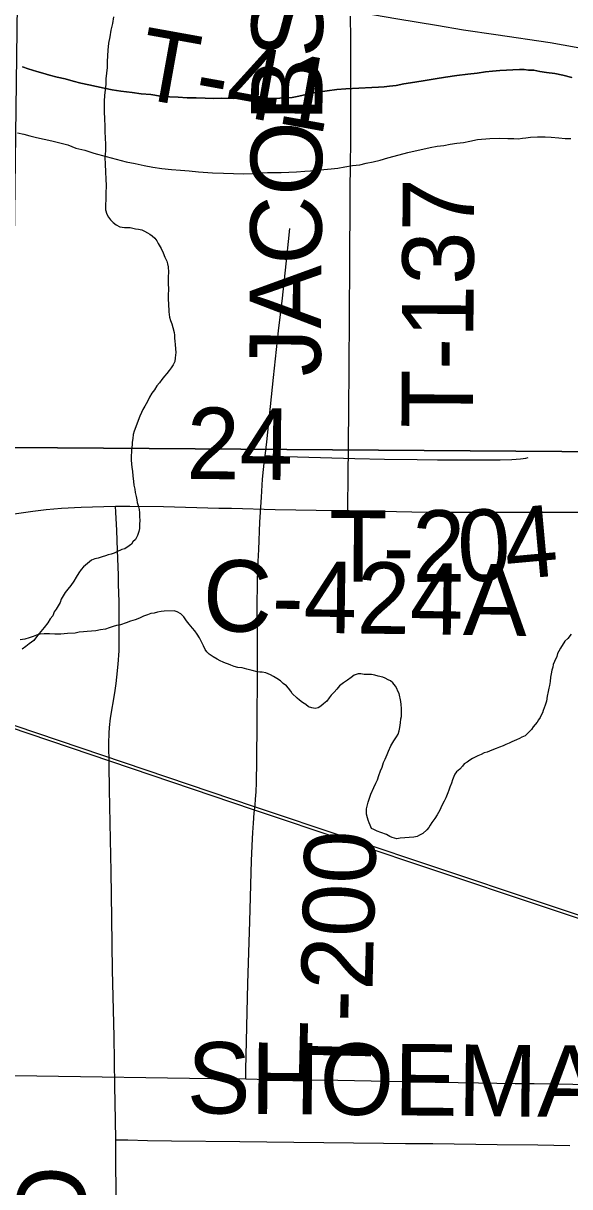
# Model space of a CAD drawing. Extents: x 2.4 to 73.1, y 4.5 to 25.6.
# Drawn here: x 45.586 to 45.8032, y 22.3238 to 22.7861 of the extents above; entities that cross this region are included whole.
import ezdxf

# ---------------------------------------------------------------- set-up
doc = ezdxf.new("R2010")
doc.units = 0
for name, color, linetype in [('GM_X_County_Road', 7, 'Continuous'), ('GM_X_County_Road_Text', 7, 'Continuous'), ('GM_X_Major_River', 7, 'Continuous'), ('GM_X_Minor_River', 7, 'Continuous'), ('GM_X_Rail_Line', 7, 'Continuous'), ('GM_X_Section', 7, 'Continuous'), ('GM_X_Township_Road', 7, 'Continuous'), ('GM_X_Township_Road_Text', 7, 'Continuous')]:
    doc.layers.add(name, color=color, linetype=linetype)

msp = doc.modelspace()

# ---------------------------------------------------------------- linework, layer by layer
at = {"layer": 'GM_X_County_Road'}
for points in [[(45.58234, 22.59119), (45.58975, 22.59227), (45.595, 22.59288), (45.60121, 22.5934), (45.60898, 22.59387), (45.618, 22.59416), (45.62262, 22.5942)], [(45.62262, 22.5942), (45.62827, 22.59425), (45.64165, 22.59407), (45.66372, 22.59345), (45.66869, 22.59338), (45.68609, 22.59294), (45.71064, 22.59247), (45.71502, 22.59241)], [(45.71502, 22.59241), (45.72836, 22.59222), (45.74638, 22.59184), (45.77248, 22.59184), (45.78523, 22.59185), (45.80948, 22.59178), (45.84087, 22.59181), (45.86015, 22.5919), (45.8788, 22.59179), (45.89931, 22.59179), (45.91423, 22.59186), (45.92325, 22.5919), (45.94221, 22.59173), (45.96366, 22.59182), (45.99972, 22.59193), (46.02241, 22.59179), (46.05629, 22.59178), (46.08925, 22.5919), (46.10883, 22.5919), (46.12842, 22.59173)], [(45.57886, 22.36798), (45.5913, 22.36788), (45.66061, 22.3669), (45.67441, 22.36665)], [(45.67441, 22.36665), (45.67895, 22.36657), (45.71097, 22.36616), (45.75075, 22.36541), (45.76692, 22.36516), (45.78152, 22.36483), (45.78898, 22.36479), (45.81975, 22.36433), (45.83342, 22.36418), (45.85954, 22.3639), (45.87725, 22.36368), (45.89715, 22.36342), (45.91175, 22.36308), (45.92605, 22.36292), (45.93475, 22.36283), (45.95029, 22.36273), (45.98883, 22.36228), (46.01246, 22.36217), (46.02428, 22.36205), (46.05038, 22.36144), (46.0684, 22.36124), (46.07239, 22.3612), (46.08633, 22.36102)]]:
    msp.add_lwpolyline(points, dxfattribs=at)
at = {"layer": 'GM_X_Major_River'}
for points in [[(45.72448, 22.7605), (45.71421, 22.76), (45.71059, 22.75972), (45.70678, 22.75924), (45.70183, 22.75861), (45.69839, 22.75775), (45.69552, 22.75706), (45.69285, 22.75656), (45.69019, 22.75644), (45.68791, 22.7563), (45.68524, 22.75618), (45.68221, 22.75626), (45.67917, 22.75633), (45.67594, 22.75623), (45.67252, 22.75631), (45.66948, 22.7562), (45.66492, 22.75632), (45.66169, 22.75621), (45.65828, 22.75629), (45.65467, 22.75639), (45.65106, 22.75648), (45.64746, 22.75676), (45.64405, 22.75684), (45.64044, 22.75713), (45.63666, 22.75779), (45.63287, 22.75808), (45.62927, 22.75855), (45.62473, 22.75904), (45.62132, 22.7597), (45.61811, 22.76035), (45.61509, 22.761), (45.61207, 22.76164), (45.60885, 22.76229), (45.60584, 22.76313), (45.60263, 22.76397), (45.59942, 22.76462), (45.5964, 22.76546), (45.59376, 22.76629), (45.59131, 22.76692), (45.58791, 22.76795), (45.58565, 22.76877)], [(45.58565, 22.76877), (45.58791, 22.76795), (45.59131, 22.76692), (45.59376, 22.76629), (45.5964, 22.76546), (45.59942, 22.76462), (45.60263, 22.76397), (45.60584, 22.76313), (45.60885, 22.76229), (45.61207, 22.76164), (45.61509, 22.761), (45.61811, 22.76035), (45.62132, 22.7597), (45.62473, 22.75904), (45.62927, 22.75855), (45.63287, 22.75808), (45.63666, 22.75779), (45.64044, 22.75713), (45.64405, 22.75684), (45.64746, 22.75676), (45.65106, 22.75648), (45.65467, 22.75639), (45.65828, 22.75629), (45.66169, 22.75621), (45.66492, 22.75632), (45.66948, 22.7562), (45.67252, 22.75631), (45.67594, 22.75623), (45.67917, 22.75633), (45.68221, 22.75626), (45.68524, 22.75618), (45.68791, 22.7563), (45.69019, 22.75644), (45.69285, 22.75656), (45.69552, 22.75706), (45.69839, 22.75775), (45.70183, 22.75861), (45.70678, 22.75924), (45.71059, 22.75972), (45.71421, 22.76), (45.72448, 22.7605)], [(45.80397, 22.76456), (45.80039, 22.76541), (45.79717, 22.76606), (45.79396, 22.76653), (45.79131, 22.76697), (45.78885, 22.76742), (45.78676, 22.76747), (45.78506, 22.7677), (45.78316, 22.76775), (45.7805, 22.76763), (45.77803, 22.7675), (45.77536, 22.76738), (45.77251, 22.76707), (45.76965, 22.76676), (45.76641, 22.76628), (45.7626, 22.7658), (45.75822, 22.76534), (45.75383, 22.7647), (45.74964, 22.76404), (45.74563, 22.76338), (45.74163, 22.76273), (45.73724, 22.76208), (45.73419, 22.7614), (45.73152, 22.76108), (45.72942, 22.76076), (45.72714, 22.76063), (45.72448, 22.7605)], [(45.72448, 22.7605), (45.72714, 22.76063), (45.72942, 22.76076), (45.73152, 22.76108), (45.73419, 22.7614), (45.73724, 22.76208), (45.74163, 22.76273), (45.74563, 22.76338), (45.74964, 22.76404), (45.75383, 22.7647), (45.75822, 22.76534), (45.7626, 22.7658), (45.76641, 22.76628), (45.76965, 22.76676), (45.77251, 22.76707), (45.77536, 22.76738), (45.77803, 22.7675), (45.7805, 22.76763), (45.78316, 22.76775), (45.78506, 22.7677), (45.78676, 22.76747), (45.78885, 22.76742), (45.79131, 22.76697), (45.79396, 22.76653), (45.79717, 22.76606), (45.80039, 22.76541), (45.80397, 22.76456)], [(45.58367, 22.74261), (45.58612, 22.74198), (45.58858, 22.74135), (45.59122, 22.74071), (45.59424, 22.74007), (45.59726, 22.73942), (45.60047, 22.73858), (45.60368, 22.73774), (45.60688, 22.73652), (45.61047, 22.73567), (45.61405, 22.73444), (45.61895, 22.73317), (45.62291, 22.73212), (45.62688, 22.73107), (45.63047, 22.73041), (45.63406, 22.72956), (45.63746, 22.72891), (45.64106, 22.72844), (45.64484, 22.72796), (45.64844, 22.72768), (45.65185, 22.7274), (45.65565, 22.72712), (45.66114, 22.7266), (45.66551, 22.72649), (45.66949, 22.72638), (45.67348, 22.72628), (45.67709, 22.72638), (45.68014, 22.72669), (45.68299, 22.7268), (45.68584, 22.72673), (45.6885, 22.72685), (45.69154, 22.72697), (45.69458, 22.72708), (45.69782, 22.72738), (45.70238, 22.72764), (45.70543, 22.72794), (45.70829, 22.72825), (45.71095, 22.72856), (45.71382, 22.72906), (45.71687, 22.72955), (45.71972, 22.72986), (45.72221, 22.73056), (45.72507, 22.73105), (45.72775, 22.73174), (45.73081, 22.73262), (45.7354, 22.73383), (45.73884, 22.73469), (45.74763, 22.73675), (45.75049, 22.73724), (45.75315, 22.73756), (45.75564, 22.73806), (45.7583, 22.73838), (45.76097, 22.73869), (45.76345, 22.73919), (45.76651, 22.73988), (45.77146, 22.74032), (45.77507, 22.74042), (45.77849, 22.74033)], [(45.58367, 22.74261), (45.58612, 22.74198), (45.58858, 22.74135), (45.59122, 22.74071), (45.59424, 22.74007), (45.59726, 22.73942), (45.60047, 22.73858), (45.60368, 22.73774), (45.60688, 22.73652), (45.61047, 22.73567), (45.61405, 22.73444), (45.61895, 22.73317), (45.62291, 22.73212), (45.62688, 22.73107), (45.63047, 22.73041), (45.63406, 22.72956), (45.63746, 22.72891), (45.64106, 22.72844), (45.64484, 22.72796), (45.64844, 22.72768), (45.65185, 22.7274), (45.65565, 22.72712), (45.66114, 22.7266), (45.66551, 22.72649), (45.66949, 22.72638), (45.67348, 22.72628), (45.67709, 22.72638), (45.68014, 22.72669), (45.68299, 22.7268), (45.68584, 22.72673), (45.6885, 22.72685), (45.69154, 22.72697), (45.69458, 22.72708), (45.69782, 22.72738), (45.70238, 22.72764), (45.70543, 22.72794), (45.70829, 22.72825), (45.71095, 22.72856), (45.71382, 22.72906), (45.71687, 22.72955), (45.71972, 22.72986), (45.72221, 22.73056), (45.72507, 22.73105), (45.72775, 22.73174), (45.73081, 22.73262), (45.7354, 22.73383), (45.73884, 22.73469), (45.74763, 22.73675), (45.75049, 22.73724), (45.75315, 22.73756), (45.75564, 22.73806), (45.7583, 22.73838), (45.76097, 22.73869), (45.76345, 22.73919), (45.76651, 22.73988), (45.77146, 22.74032), (45.77507, 22.74042), (45.77849, 22.74033)], [(45.77849, 22.74033), (45.78095, 22.74027), (45.78266, 22.74023), (45.78437, 22.74037), (45.78571, 22.74053), (45.78762, 22.74086), (45.79028, 22.74098), (45.79332, 22.74091), (45.79578, 22.74084), (45.79882, 22.74058), (45.80128, 22.74032), (45.80355, 22.74027)], [(45.77849, 22.74033), (45.78095, 22.74027), (45.78266, 22.74023), (45.78437, 22.74037), (45.78571, 22.74053), (45.78762, 22.74086), (45.79028, 22.74098), (45.79332, 22.74091), (45.79578, 22.74084), (45.79882, 22.74058), (45.80128, 22.74032), (45.80355, 22.74027)]]:
    msp.add_lwpolyline(points, dxfattribs=at)
at = {"layer": 'GM_X_Minor_River'}
for points in [[(45.62185, 22.78863), (45.62141, 22.78599), (45.62077, 22.78334), (45.62033, 22.7807), (45.61989, 22.77824), (45.61962, 22.7754), (45.61938, 22.77312), (45.61932, 22.77085), (45.61926, 22.76857), (45.61902, 22.7663), (45.61877, 22.76402), (45.61872, 22.76194), (45.61847, 22.75966), (45.61823, 22.75739), (45.61817, 22.75511), (45.61812, 22.75321), (45.61807, 22.75113), (45.61818, 22.7479), (45.61831, 22.74542), (45.61844, 22.74314), (45.61856, 22.74048), (45.61869, 22.73801), (45.61862, 22.73535), (45.61837, 22.7327), (45.61849, 22.73004), (45.6186, 22.72699), (45.61872, 22.72414), (45.61885, 22.72167), (45.61877, 22.71844), (45.61873, 22.71693), (45.61871, 22.71579), (45.61867, 22.71427), (45.61864, 22.71313), (45.61861, 22.71199), (45.61914, 22.71027), (45.61987, 22.70911)], [(45.61987, 22.70911), (45.6206, 22.70795), (45.62171, 22.70698), (45.62283, 22.706), (45.62433, 22.7052), (45.62622, 22.70496), (45.62717, 22.70494), (45.6285, 22.7049), (45.62944, 22.70469), (45.63058, 22.70447), (45.63171, 22.70425), (45.63304, 22.70403), (45.63416, 22.70343), (45.63529, 22.70283), (45.63622, 22.70224), (45.63716, 22.70165), (45.63827, 22.70067), (45.63901, 22.6997), (45.63955, 22.69855), (45.64083, 22.69662), (45.64154, 22.69489), (45.64226, 22.69316), (45.64298, 22.69162), (45.64333, 22.69048), (45.64349, 22.68933), (45.64363, 22.68724), (45.64358, 22.68534), (45.64355, 22.68382), (45.6435, 22.68212), (45.64367, 22.68097), (45.64364, 22.67983), (45.64361, 22.6787), (45.64358, 22.67737), (45.64355, 22.67623), (45.6437, 22.6747), (45.64381, 22.67147), (45.64414, 22.66938), (45.64448, 22.66804), (45.64502, 22.66669), (45.64536, 22.66517), (45.64588, 22.66325), (45.64604, 22.66211), (45.64602, 22.66097), (45.64618, 22.65983), (45.64633, 22.65849), (45.64648, 22.65678), (45.64663, 22.65526), (45.64639, 22.65318), (45.64616, 22.65166), (45.64556, 22.65035), (45.64477, 22.64923), (45.64399, 22.64811), (45.64301, 22.64699), (45.64203, 22.64588), (45.64105, 22.64458), (45.64007, 22.64327), (45.63908, 22.64197), (45.6381, 22.64047), (45.63711, 22.63917), (45.63612, 22.63748), (45.63532, 22.63579), (45.63432, 22.63392), (45.63353, 22.63261), (45.63293, 22.63149), (45.63233, 22.62998), (45.63009, 22.62396), (45.62967, 22.62264), (45.62945, 22.62113), (45.62922, 22.61962), (45.62919, 22.61848), (45.62896, 22.61696), (45.62893, 22.61564), (45.6289, 22.61431), (45.62885, 22.6126), (45.629, 22.61089), (45.62916, 22.60974), (45.62931, 22.60803), (45.62946, 22.60632), (45.62978, 22.60403), (45.62993, 22.60251), (45.63027, 22.60098), (45.63043, 22.59964), (45.63077, 22.59812), (45.63112, 22.59678), (45.63128, 22.59564), (45.63163, 22.59449), (45.63197, 22.59296), (45.63213, 22.59163), (45.63209, 22.59011), (45.63224, 22.58858), (45.6322, 22.58707), (45.63216, 22.58536), (45.63194, 22.58422), (45.63133, 22.58253), (45.63053, 22.58103), (45.62956, 22.58011), (45.62897, 22.57917), (45.628, 22.57844), (45.62626, 22.57734), (45.62512, 22.57699), (45.62319, 22.57609)], [(45.62319, 22.57609), (45.62204, 22.57555), (45.62089, 22.5752), (45.61974, 22.57485), (45.6186, 22.5745), (45.61726, 22.57415), (45.61573, 22.57362), (45.61439, 22.57327), (45.61304, 22.57274), (45.60994, 22.57016), (45.60896, 22.56904), (45.60798, 22.56774), (45.60699, 22.56605), (45.606, 22.56437), (45.60482, 22.56269), (45.60364, 22.5612), (45.60266, 22.55989), (45.60186, 22.55859), (45.60107, 22.55728), (45.60066, 22.55596), (45.59987, 22.55465), (45.59907, 22.55334), (45.59829, 22.55222), (45.59768, 22.55072), (45.5967, 22.54941), (45.59571, 22.54792), (45.59433, 22.54605), (45.59296, 22.54438), (45.5916, 22.54289), (45.59021, 22.54084), (45.58828, 22.53956), (45.58693, 22.53845), (45.58557, 22.53735)], [(45.73583, 22.50821), (45.73606, 22.50973), (45.73627, 22.51067), (45.73631, 22.51219), (45.73635, 22.5139), (45.7362, 22.51542), (45.73604, 22.51656), (45.73536, 22.51981), (45.73482, 22.52077), (45.73446, 22.52173), (45.73392, 22.5227), (45.73281, 22.52405), (45.73188, 22.52484), (45.73094, 22.52524), (45.72982, 22.52584), (45.72888, 22.52624), (45.72699, 22.52667), (45.72567, 22.52708), (45.72435, 22.52731), (45.72283, 22.52734), (45.7215, 22.52738), (45.72017, 22.5276), (45.71903, 22.52763), (45.7175, 22.5271), (45.71634, 22.52618), (45.71479, 22.52508), (45.71325, 22.52398), (45.7117, 22.52288), (45.71053, 22.52158), (45.70954, 22.52028), (45.70838, 22.51916), (45.70759, 22.51805), (45.70661, 22.51674), (45.70525, 22.51564), (45.70428, 22.51471), (45.70312, 22.51417), (45.70198, 22.51382), (45.70065, 22.51404), (45.69933, 22.51446), (45.69822, 22.51543), (45.69691, 22.51623), (45.69579, 22.51721), (45.69486, 22.51799), (45.69282, 22.51975), (45.69227, 22.52071), (45.69135, 22.52188), (45.69062, 22.52284), (45.68931, 22.52383), (45.68819, 22.5248), (45.6867, 22.52579), (45.68539, 22.52658), (45.68427, 22.52718), (45.68333, 22.52759), (45.68239, 22.52799), (45.68087, 22.52822), (45.67992, 22.52824), (45.67898, 22.52846), (45.6769, 22.52889), (45.67483, 22.52951), (45.67294, 22.52994), (45.67124, 22.53017), (45.66973, 22.53059), (45.66841, 22.531), (45.66747, 22.53141), (45.66634, 22.53181), (45.6654, 22.53222), (45.66427, 22.53282), (45.66296, 22.53342), (45.66146, 22.53441), (45.65978, 22.5354), (45.65885, 22.53637), (45.65831, 22.53733), (45.65758, 22.53868), (45.6565, 22.5408), (45.65596, 22.54195), (45.65504, 22.54331), (45.65412, 22.54466), (45.6532, 22.54582), (45.65191, 22.54737), (45.65081, 22.54873), (45.64971, 22.55028), (45.6486, 22.55144), (45.6471, 22.55224), (45.64597, 22.55265), (45.64198, 22.55256), (45.64083, 22.5524), (45.6393, 22.55206), (45.63797, 22.55171), (45.63663, 22.55156), (45.63529, 22.55102), (45.63376, 22.55049), (45.63222, 22.54977), (45.63049, 22.54905), (45.62858, 22.54853), (45.62685, 22.54782), (45.62456, 22.54712), (45.62303, 22.54678), (45.62169, 22.54643), (45.62016, 22.5459), (45.61862, 22.54537), (45.61672, 22.54504)], [(45.61672, 22.54504), (45.61481, 22.5447), (45.6131, 22.54456), (45.61138, 22.54441), (45.60986, 22.54426), (45.60815, 22.54411), (45.60662, 22.54377), (45.60358, 22.54366), (45.60091, 22.54335), (45.59844, 22.54341), (45.59635, 22.54346), (45.59427, 22.54351), (45.59255, 22.54337), (45.59121, 22.54302), (45.58987, 22.54249), (45.58834, 22.54196), (45.58662, 22.54143), (45.58471, 22.5411)], [(45.80376, 22.54333), (45.80239, 22.54166), (45.80122, 22.54055), (45.79944, 22.53775), (45.79884, 22.53662), (45.79825, 22.53569), (45.79803, 22.53455), (45.79703, 22.53249), (45.79662, 22.53136), (45.7964, 22.53023), (45.79599, 22.5291), (45.79577, 22.52758), (45.79554, 22.52626)], [(45.79554, 22.52626), (45.79531, 22.52456), (45.79508, 22.52304), (45.79486, 22.52191), (45.79464, 22.52059), (45.79421, 22.5187), (45.79398, 22.51681), (45.79337, 22.51511), (45.79296, 22.51417), (45.79255, 22.51304), (45.79234, 22.5121), (45.79175, 22.51116), (45.79134, 22.51022), (45.79075, 22.50929), (45.79016, 22.50836), (45.78937, 22.50743), (45.78859, 22.5065), (45.788, 22.50556), (45.78546, 22.50297), (45.78412, 22.50243), (45.78316, 22.50189), (45.78201, 22.50135), (45.78105, 22.50099), (45.78009, 22.50064), (45.77912, 22.50009), (45.77778, 22.49956), (45.77663, 22.49901), (45.77529, 22.49848), (45.77394, 22.49794), (45.77279, 22.49759), (45.77126, 22.49687), (45.7703, 22.49652), (45.76915, 22.49617), (45.768, 22.49563), (45.76665, 22.49509), (45.7655, 22.49455), (45.76454, 22.494), (45.76338, 22.49327), (45.76241, 22.49254), (45.76125, 22.49181), (45.76047, 22.49088), (45.75949, 22.48976), (45.75814, 22.48866), (45.75754, 22.48772), (45.75714, 22.48679), (45.75654, 22.48547), (45.75612, 22.48415), (45.75552, 22.48265), (45.7551, 22.48133), (45.7547, 22.48039), (45.75389, 22.47832), (45.75329, 22.47701), (45.7523, 22.47532), (45.75149, 22.47344), (45.75049, 22.47157), (45.7495, 22.47008), (45.74833, 22.46859), (45.74773, 22.46746), (45.74714, 22.46653), (45.74635, 22.4656), (45.7448, 22.46412), (45.74345, 22.46358), (45.74249, 22.46304), (45.74115, 22.46269), (45.73582, 22.46226), (45.73449, 22.4621), (45.73355, 22.46231), (45.7326, 22.46253), (45.73166, 22.46293), (45.73035, 22.46372), (45.72809, 22.46454), (45.72659, 22.46515), (45.72528, 22.46575), (45.72434, 22.46616), (45.7238, 22.4675), (45.72344, 22.46846), (45.72309, 22.46942), (45.72273, 22.47038), (45.72239, 22.4719), (45.72244, 22.47399), (45.72308, 22.47663), (45.72411, 22.47984), (45.72531, 22.48246), (45.72611, 22.48415), (45.72672, 22.48547), (45.72733, 22.48716), (45.72795, 22.48904), (45.72855, 22.49055), (45.72917, 22.49243), (45.72977, 22.49374), (45.73018, 22.49468), (45.73058, 22.49562), (45.73118, 22.49694), (45.73199, 22.49901), (45.73319, 22.50106), (45.73436, 22.50255), (45.73496, 22.50368), (45.73537, 22.505), (45.7356, 22.50632), (45.73581, 22.50726), (45.73583, 22.50821)]]:
    msp.add_lwpolyline(points, dxfattribs=at)
at = {"layer": 'GM_X_Rail_Line'}
for points in [[(45.28887, 22.60516), (45.67735, 22.47376), (46.01243, 22.3617), (46.08679, 22.3368), (46.12151, 22.32697), (46.1523, 22.32107), (46.17687, 22.31648), (46.20504, 22.31287), (46.23452, 22.31091), (46.59122, 22.30501), (46.92434, 22.29944), (46.98003, 22.29911)], [(45.28926, 22.60633), (45.67774, 22.47494), (46.01283, 22.36288), (46.08716, 22.33798), (46.1218, 22.32818), (46.15253, 22.32229), (46.17706, 22.31771), (46.20516, 22.31411), (46.23457, 22.31215), (46.59124, 22.30625), (46.92436, 22.30068), (46.98005, 22.30035)]]:
    msp.add_lwpolyline(points, dxfattribs=at)
at = {"layer": 'GM_X_Section'}
for points in [[(46.09804, 23.11224), (46.09131, 22.6138), (45.58146, 22.61754), (45.58777, 23.11486)], [(46.09131, 22.6138), (46.09128, 22.61228), (46.08407, 22.10855), (45.57688, 22.11242), (45.58146, 22.61754)]]:
    msp.add_lwpolyline(points, close=True, dxfattribs=at)
at = {"layer": 'GM_X_Township_Road'}
for points in [[(45.63854, 22.80496), (45.64621, 22.80388), (45.6737, 22.79884), (45.68346, 22.79697), (45.70546, 22.79288), (45.72476, 22.78957), (45.73487, 22.78787), (45.75017, 22.7853), (45.7609, 22.78353), (45.77381, 22.78167), (45.79532, 22.77847), (45.8057, 22.77659), (45.81391, 22.7749), (45.81995, 22.77347), (45.82742, 22.77139), (45.83006, 22.77056), (45.83172, 22.7699)], [(45.71502, 22.59241), (45.71502, 22.59465), (45.71503, 22.60528), (45.71529, 22.63259), (45.71544, 22.64875), (45.71559, 22.67019), (45.7157, 22.69038), (45.71577, 22.69846), (45.71582, 22.70871), (45.71592, 22.71866), (45.71608, 22.73108), (45.71615, 22.73792), (45.71613, 22.74474), (45.71615, 22.75655), (45.71612, 22.77146), (45.71609, 22.77985), (45.71601, 22.78886)], [(45.68207, 22.61424), (45.68271, 22.61973), (45.68377, 22.62993), (45.68541, 22.64539), (45.68746, 22.66393), (45.68895, 22.6769), (45.69048, 22.69049), (45.69168, 22.70194), (45.69182, 22.70334), (45.69192, 22.70455)], [(45.67441, 22.36665), (45.67448, 22.3703), (45.67515, 22.40461), (45.67596, 22.42916), (45.67668, 22.45341), (45.67707, 22.4621), (45.67721, 22.46459), (45.67743, 22.46831), (45.67774, 22.47233), (45.6781, 22.47541), (45.67832, 22.47788), (45.67847, 22.48067), (45.6786, 22.48439), (45.67879, 22.49309), (45.67891, 22.50833), (45.67906, 22.5276), (45.67906, 22.5363), (45.67899, 22.5447), (45.67893, 22.55495), (45.67899, 22.56334), (45.6792, 22.56986), (45.67958, 22.577), (45.68003, 22.58787), (45.68059, 22.5978), (45.6811, 22.60493), (45.68188, 22.61265), (45.68207, 22.61424)], [(45.68207, 22.61424), (45.68408, 22.61416), (45.68942, 22.61397), (45.69501, 22.61378), (45.7177, 22.61317), (45.72951, 22.61291), (45.74256, 22.61275), (45.75064, 22.61269), (45.76059, 22.61267), (45.77552, 22.61268), (45.78018, 22.61274), (45.78358, 22.61297), (45.78574, 22.61329), (45.78665, 22.6135)], [(45.62271, 22.34248), (45.62258, 22.35027), (45.62239, 22.36395), (45.62202, 22.38352), (45.62142, 22.40993), (45.6212, 22.43045), (45.62084, 22.44909), (45.62067, 22.46183), (45.6202, 22.48172), (45.62004, 22.49135), (45.61994, 22.50005), (45.62004, 22.50409), (45.6202, 22.50626), (45.62069, 22.50995), (45.62238, 22.52007), (45.6229, 22.52376), (45.62321, 22.52623), (45.62369, 22.53148), (45.62401, 22.53675), (45.62413, 22.54203), (45.62412, 22.54794), (45.62401, 22.55632), (45.62387, 22.56315), (45.62377, 22.56687), (45.62341, 22.5768), (45.62317, 22.58455), (45.62276, 22.59189), (45.62262, 22.5942)], [(45.62271, 22.34248), (45.62628, 22.34245), (45.62752, 22.34244), (45.63529, 22.34223), (45.64493, 22.34203), (45.67197, 22.34175), (45.69343, 22.34154), (45.72918, 22.34116), (45.73789, 22.34108), (45.74877, 22.34106), (45.77426, 22.34063), (45.79043, 22.34047), (45.80317, 22.34028)], [(45.62277, 22.33686), (45.62274, 22.34033), (45.62271, 22.34248)], [(45.62293, 22.31857), (45.62277, 22.33686)]]:
    msp.add_lwpolyline(points, dxfattribs=at)

# ---------------------------------------------------------------- texts
at = {"layer": 'GM_X_County_Road_Text'}
for s, rotation, p in [('24', 359.3178, (45.65071, 22.60511)), ('C-424A', 359.1488, (45.65718, 22.54458))]:
    msp.add_text(s, height=0.028409, rotation=rotation, dxfattribs=at).set_placement(p)
at = {"layer": 'GM_X_Township_Road_Text'}
for s, height, rotation, p in [('JACOBS', 0.028409, 89.6374, (45.7042, 22.64573)), ('T-41', 0.028409, 349.7925, (45.63007, 22.75671)), ('T-137', 0.028409, 89.7181, (45.76468, 22.62516)), ('4', 0.02841, 5.1863, (45.77828, 22.56484)), ('T', 0.02841, 359.7686, (45.70745, 22.56426)), ('2', 0.02841, 0.2524, (45.74063, 22.56414)), ('0', 0.02841, 1.6221, (45.75887, 22.56423)), ('-', 0.02841, 359.8392, (45.72874, 22.56417)), ('T-200', 0.028409, 88.6241, (45.72387, 22.36583)), ('SHOEMAKER', 0.028409, 359.4507, (45.65088, 22.35302)), ('RD', 0.028409, 90, (45.61128, 22.27726))]:
    msp.add_text(s, height=height, rotation=rotation, dxfattribs=at).set_placement(p)

doc.saveas('drawing.dxf')
